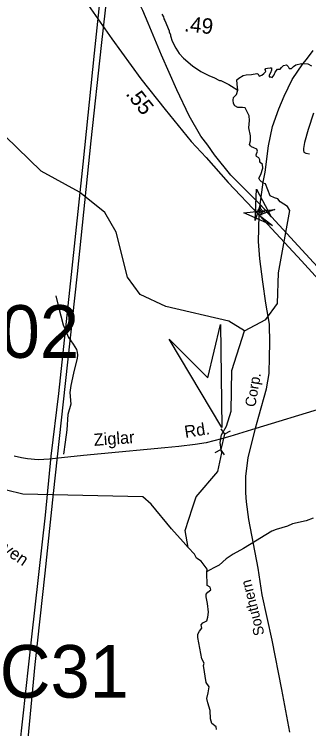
# Model space of a CAD drawing. Extents: x 1547597 to 1699558, y 810033 to 920809.
# Drawn here: x 1616777 to 1619069, y 889648 to 895214 of the extents above; entities that cross this region are included whole.
import ezdxf

# ---------------------------------------------------------------- set-up
doc = ezdxf.new("R2010")
doc.units = 0
for name, color, linetype in [('Exist Hydrographic Creek Single Shore', 7, 'Continuous'), ('Exist Hydrographic Misc Water Feature', 7, 'Continuous'), ('Exist Railroad Mainline', 7, 'Continuous'), ('Exist Railroad Mainline Label', 7, 'Continuous'), ('Exist Road Non-System Type 51', 7, 'Continuous'), ('Exist Road Non-System Type 51 Label', 7, 'Continuous'), ('Exist Road Primary Interstate Structure Standard Bridge CELL', 7, 'Continuous'), ('Exist Road Primary US Divided Attributed', 7, 'Continuous'), ('Exist Road Secondary Mileage Hundredths English Label', 7, 'Continuous'), ('Exist Road Secondary Structure Culvert Attributed CELL', 7, 'Continuous'), ('Exist Road Secondary Structure Culvert CELL', 7, 'Continuous'), ('Exist Road Secondary Structure Culvert Number Label', 7, 'Continuous'), ('Exist Road Secondary Structure Standard Bridge Attributed CELL', 7, 'Continuous'), ('Exist Road Secondary Structure Standard Bridge Number Label', 7, 'Continuous'), ('Exist Road Secondary Type 51 Attributed', 7, 'Continuous'), ('Exist Road Secondary Type 51 Label', 7, 'Continuous'), ('Exist Utilities Electrical Transmission Line', 7, 'Continuous')]:
    doc.layers.add(name, color=color, linetype=linetype)

msp = doc.modelspace()

# ---------------------------------------------------------------- linework, layer by layer
at = {"layer": 'Exist Hydrographic Creek Single Shore'}
for points in [[(1618568.5, 892747.8), (1618445.7, 892822.8), (1617955.8, 892937.9), (1617756.8, 893030.5), (1617657.7, 893167.2), (1617570.8, 893516.8), (1617481.8, 893669.8), (1617283.8, 893828.1), (1616985.8, 893991.7), (1616705.8, 894263.3), (1616632.8, 894428.9), (1616633.8, 894471.5), (1616568.8, 894623.8), (1616496.7, 894897.7), (1616294.7, 895378), (1616114.8, 895588.3), (1616049.8, 895714.5), (1615977.7, 896621.9), (1615922.8, 896833.1)], [(1618568.5, 892747.8), (1618733.7, 892835.9), (1618825.9, 892961.5), (1618832.3, 893199.9), (1618922.8, 893685.1), (1618903.1, 893717.9), (1618846.6, 893754.1), (1618828.8, 893777.1), (1618801.9, 893784.3), (1618769, 893800.7), (1618733.6, 893892.7), (1618715.2, 893898.7), (1618688.2, 893923), (1618680.3, 893936.1), (1618696.7, 893965), (1618711.2, 894015.6), (1618710.2, 894044.5), (1618688.5, 894061), (1618687.2, 894079.4), (1618679.3, 894095.1), (1618661.6, 894107), (1618660.9, 894118.8), (1618668.8, 894147.7), (1618664.9, 894162.8), (1618641.2, 894174.7), (1618623.5, 894182.5), (1618614.9, 894189.1), (1618609, 894199), (1618614.3, 894229.2), (1618616.2, 894267.3), (1618602.8, 894329.1), (1618608, 894386.9), (1618606.1, 894422.4), (1618584.4, 894465.8), (1618573.9, 894484.2), (1618552.2, 894487.5), (1618517.3, 894487.5), (1618493, 894500.6), (1618483.8, 894520.3), (1618480.2, 894544.6), (1618484.2, 894565.7), (1618505.8, 894589.3), (1618518, 894622.7), (1618510.8, 894668.8), (1618509.5, 894703), (1618525.2, 894715.5), (1618558.1, 894737.2), (1618583.1, 894743.1), (1618624.1, 894744.4), (1618665.5, 894753), (1618674.1, 894747.7), (1618682, 894731.3), (1618705, 894740.5), (1618719.4, 894753.6), (1618733.9, 894768.1), (1618729.9, 894783.8), (1618734.5, 894792.4), (1618747, 894795), (1618768.7, 894797), (1618779.2, 894796.3), (1618779.2, 894779.9), (1618770, 894758.2), (1618760.8, 894740.5), (1618761.5, 894728), (1618770, 894727.3), (1618785.1, 894722.7), (1618798.9, 894742.4), (1618808.1, 894762.2), (1618826.5, 894785.8), (1618847.6, 894787.8), (1618856.8, 894800.3), (1618871.2, 894814.7), (1618896.9, 894820), (1618909.3, 894807.5), (1618916.6, 894793), (1618934.3, 894793), (1618951.4, 894806.8), (1618968.5, 894820), (1619013.8, 894830.5), (1619063.1, 894827.2), (1619090.1, 894812.8)], [(1618130.8, 891059.9), (1618106.8, 891191.6), (1618163.2, 891367.9), (1618193.2, 891453.8), (1618360.4, 891652.4), (1618393.1, 891796.4), (1618387.9, 891821.4), (1618379.3, 891879.2), (1618388.5, 891937), (1618429, 892006), (1618465.5, 892121.2), (1618469.8, 892439.1), (1618568.5, 892747.8)], [(1618130.8, 891059.9), (1618090.2, 891105.1), (1617999.5, 891206.3), (1617842.8, 891397.2), (1617777.8, 891454.4), (1616843.8, 891476.6), (1616585.7, 891537.6), (1616370.7, 891673.4), (1616108.8, 891977.5), (1616041.7, 892011.6)], [(1618352.1, 889641.5), (1618348.1, 889662.6), (1618315.3, 889688.2), (1618304.8, 889726.3), (1618302.5, 889791.4), (1618284.1, 889849.2), (1618274.9, 889883.4), (1618286, 889928.7), (1618292.6, 889975.4), (1618270.6, 890007.6), (1618248.9, 890139.7), (1618254.2, 890158.7), (1618236.1, 890193), (1618206.2, 890359.8), (1618206.2, 890384.8), (1618218.7, 890408.5), (1618237.1, 890432.1), (1618231.8, 890457.1), (1618243.6, 890472.9), (1618275.2, 890489.9), (1618283.7, 890516.9), (1618289, 890556.3), (1618281.4, 890622.7), (1618270.3, 890675.3), (1618270.3, 890697), (1618284.1, 890712.7), (1618305.7, 890731.1), (1618300.5, 890750.8), (1618278.8, 890763.3), (1618275.8, 890867.2), (1618277.8, 890892.1), (1618231.1, 890952.6), (1618196.3, 890977.6), (1618180.5, 891008.4), (1618130.8, 891059.9)]]:
    msp.add_lwpolyline(points, dxfattribs=at)
at = {"layer": 'Exist Hydrographic Misc Water Feature'}
for points in [[(1617925.8, 895214.6), (1617937.5, 895194.4), (1617941.2, 895178.3), (1617949, 895166.3), (1617981.7, 895085.7), (1617981.6, 895077.7), (1617993.2, 895053.5), (1617993.1, 895045.5), (1618006.4, 895005.3), (1618033.6, 894950.8), (1618060.9, 894908.4), (1618094.3, 894871.8), (1618163.3, 894812.6), (1618228.6, 894769.6), (1618296, 894734.4), (1618329.8, 894721.8), (1618375.3, 894699), (1618383.3, 894698.9), (1618446.8, 894667.9), (1618466.6, 894653.5), (1618518, 894622.7)], [(1619104.4, 891289), (1619048.1, 891268), (1618943.7, 891243.8), (1618903.5, 891226.5), (1618815, 891199.9), (1618782.9, 891186.5), (1618607.4, 891082.2), (1618562.3, 891052.2), (1618480.8, 891009.2), (1618458.5, 890991.5), (1618426.2, 890972.2), (1618371.2, 890923.3), (1618329, 890902), (1618272.6, 890869.6)]]:
    msp.add_lwpolyline(points, dxfattribs=at)
at = {"layer": 'Exist Railroad Mainline'}
msp.add_lwpolyline([(1618920.8, 889622.6), (1618858.5, 889955.2), (1618784.8, 890338), (1618706.8, 890690.5), (1618674.7, 890899.4), (1618602.4, 891278.5), (1618584, 891415.9), (1618579.4, 891484.9), (1618578.5, 891509.9), (1618578.5, 891615.7), (1618596.2, 891758.9), (1618654, 891990.9), (1618681.6, 892082.9), (1618739.5, 892296.5), (1618760.5, 892415.4), (1618763.7, 892545.8), (1618765.8, 892653.1), (1618763.4, 892800.8), (1618735.3, 892963.1), (1618711.5, 893129.7), (1618689.5, 893307.8), (1618677, 893444), (1618683.4, 893649.4), (1618689.8, 893731.9), (1618715.2, 893907.2), (1618728.6, 893984.1), (1618755.2, 894188.8), (1618786.9, 894340.5), (1618837.1, 894478.3), (1618876.5, 894575.5), (1618941.2, 894705.6), (1619024, 894827.2), (1619050.6, 894862.1), (1619103.2, 894931.1)], dxfattribs=at)
at = {"layer": 'Exist Road Non-System Type 51'}
for points in [[(1619107.2, 894443.2), (1619063.7, 894315.6), (1619036.7, 894214.1), (1619028.1, 894168.1), (1619027.6, 894151.9), (1619031.8, 894140.2), (1619047.2, 894131.1), (1619075.7, 894125.7)], [(1617100.3, 893020.3), (1617121.4, 892934.1), (1617157.8, 892793.8), (1617198.6, 892697.4), (1617236.1, 892643), (1617259.7, 892602.7), (1617267.3, 892580.7), (1617267.4, 892557.9), (1617265, 892534.7), (1617237.6, 892419), (1617216.6, 892323.2), (1617209.9, 892267.3), (1617216.9, 892177.3), (1617194, 892095.7), (1617184.8, 891975.8), (1617173.7, 891882), (1617158.7, 891788)]]:
    msp.add_lwpolyline(points, dxfattribs=at)
at = {"layer": 'Exist Road Primary Interstate Structure Standard Bridge CELL'}
for p, q in [((1618662.5, 893689.9), (1618675.4, 893687.4)), ((1618683.4, 893695), (1618706.3, 893670.9)), ((1618689.6, 893715.7), (1618691.4, 893702.6)), ((1618714.3, 893678.5), (1618727.3, 893676)), ((1618698.5, 893663.4), (1618700.3, 893650.4))]:
    msp.add_line(p, q, dxfattribs=at)
msp.add_lwpolyline([(1618675.4, 893687.4), (1618698.3, 893663.3), (1618714.4, 893678.5), (1618691.4, 893702.6)], close=True, dxfattribs=at)
at = {"layer": 'Exist Road Primary US Divided Attributed'}
for points in [[(1616958.9, 895899.4), (1617117.8, 895648.9), (1617227.1, 895485.9), (1617373.6, 895257.1), (1617535.1, 895021.6), (1617761.2, 894711.4), (1617950.3, 894473.6), (1618153.2, 894224), (1618269.8, 894099.4), (1618440.6, 893904.4), (1618683.4, 893649.4)], [(1618689.8, 893731.9), (1618463, 893961.9), (1618335.3, 894120.1), (1618282.6, 894193.6), (1618228.3, 894265.5), (1618137.2, 894423.7), (1618042.6, 894626), (1617922.7, 894894.7), (1617818.8, 895144), (1617777.3, 895243.2), (1617709.7, 895380.5)], [(1619925.2, 892381.7), (1619750.5, 892579.7), (1619636.8, 892702.6), (1619374.3, 892990.4), (1619047, 893346), (1618689.8, 893731.9)], [(1618683.4, 893649.4), (1619013.5, 893293.4), (1619280.3, 893000.3), (1619440.3, 892825.5), (1619587.2, 892654.6), (1619719.6, 892521.9), (1619861.1, 892361.4)]]:
    msp.add_lwpolyline(points, dxfattribs=at)
at = {"layer": 'Exist Road Secondary Structure Culvert Attributed CELL'}
msp.add_lwpolyline([(1618381, 892796.1), (1618393.3, 891996.2), (1617982.7, 892682.8), (1618283.8, 892380.9)], close=True, dxfattribs=at)
at = {"layer": 'Exist Road Secondary Structure Culvert CELL'}
for p, q in [((1618385.6, 891984.7), (1618413.2, 891942.1)), ((1618457.2, 891967.3), (1618413.2, 891942.1)), ((1618413.2, 891942.1), (1618384.7, 891824.6)), ((1618340.6, 891799.3), (1618384.7, 891824.6)), ((1618412.2, 891782), (1618384.7, 891824.6))]:
    msp.add_line(p, q, dxfattribs=at)
at = {"layer": 'Exist Road Secondary Structure Standard Bridge Attributed CELL'}
for points in [[(1618653.1, 893607.3), (1618663.1, 893850.9), (1618776.3, 893634.9), (1618689.8, 893731.9)], [(1618785.7, 893569.2), (1618563, 893668.6), (1618805.5, 893693.8), (1618683.4, 893649.4)]]:
    msp.add_lwpolyline(points, close=True, dxfattribs=at)
at = {"layer": 'Exist Road Secondary Type 51 Attributed'}
msp.add_lwpolyline([(1619168.1, 892142.4), (1618657.3, 891988.3), (1618454.9, 891925.2), (1618390.5, 891905.5), (1618269.9, 891874.6), (1618184.5, 891862.1), (1618058.3, 891847.6), (1617947.9, 891837.1), (1617451.8, 891790.5), (1617316.4, 891776), (1617142.9, 891757.6), (1617049.9, 891749.1), (1616961.8, 891743.8), (1616880.4, 891749.7), (1616831.7, 891758.9), (1616775.9, 891772.7)], dxfattribs=at)
at = {"layer": 'Exist Utilities Electrical Transmission Line'}
for points in [[(1616799.8, 901505.7), (1616883.1, 901102.7), (1616983.4, 900593.8), (1617080, 900121), (1617167.3, 899706.1), (1617264.4, 899267.1), (1617361.2, 898798.3), (1617450.1, 898357.4), (1617578.6, 897702), (1617660.8, 897355.3), (1617688.7, 897169.1), (1617654.6, 896813.5), (1617574.5, 896078.7), (1617514.4, 895523.6), (1617454.1, 894970.5), (1617372, 894229.5), (1617266.5, 893193.1), (1617172.9, 892336.5), (1617079.5, 891481.9), (1617014.4, 890860.8), (1616936.5, 890148), (1616875.3, 889488.8)], [(1616788.4, 901375.8), (1616916.9, 900728.6), (1617047.7, 900083.4), (1617187.7, 899379.9), (1617328.1, 898708.5), (1617435.7, 898141.6), (1617524.7, 897708.7), (1617592.9, 897370.1), (1617626.7, 897169.7), (1617625.2, 897039.9), (1617549.5, 896336.8), (1617478.1, 895679.8), (1617399.5, 894911), (1617309.9, 894046.3), (1617218.4, 893187.6), (1617120.1, 892259.1), (1617060.8, 891772), (1617017.6, 891312.6), (1616911.1, 890364.2), (1616817.6, 889513.6)]]:
    msp.add_lwpolyline(points, dxfattribs=at)

# ---------------------------------------------------------------- texts
at = {"layer": 'Exist Railroad Mainline Label'}
for s, rotation, p in [('Corp.', 80.294, (1618652.3, 892150.4)), ('Southern', 104.0017, (1618724.9, 890384.3))]:
    msp.add_text(s, height=82.02, rotation=rotation, dxfattribs=at).set_placement(p)
at = {"layer": 'Exist Road Non-System Type 51 Label'}
msp.add_text('Oakhaven', height=95, rotation=325.359, dxfattribs=at).set_placement((1616369, 891241.2))
at = {"layer": 'Exist Road Secondary Mileage Hundredths English Label'}
for s, rotation, p in [('.49', 353.7691, (1618096, 895082.2)), ('.55', 308.507, (1617639.3, 894592.7))]:
    msp.add_text(s, height=120, rotation=rotation, dxfattribs=at).set_placement(p)
at = {"layer": 'Exist Road Secondary Structure Culvert Number Label'}
msp.add_text('C31', height=410.1, dxfattribs=at).set_placement((1616662.8, 889890))
at = {"layer": 'Exist Road Secondary Structure Standard Bridge Number Label'}
msp.add_text('302', height=410.1, dxfattribs=at).set_placement((1616366, 892537.7))
at = {"layer": 'Exist Road Secondary Type 51 Label'}
for s, rotation, p in [('Rd.', 8.6626, (1618108.5, 891913.5)), ('Ziglar', 4.1205, (1617398.4, 891851.4))]:
    msp.add_text(s, height=95, rotation=rotation, dxfattribs=at).set_placement(p)

doc.saveas('drawing.dxf')
